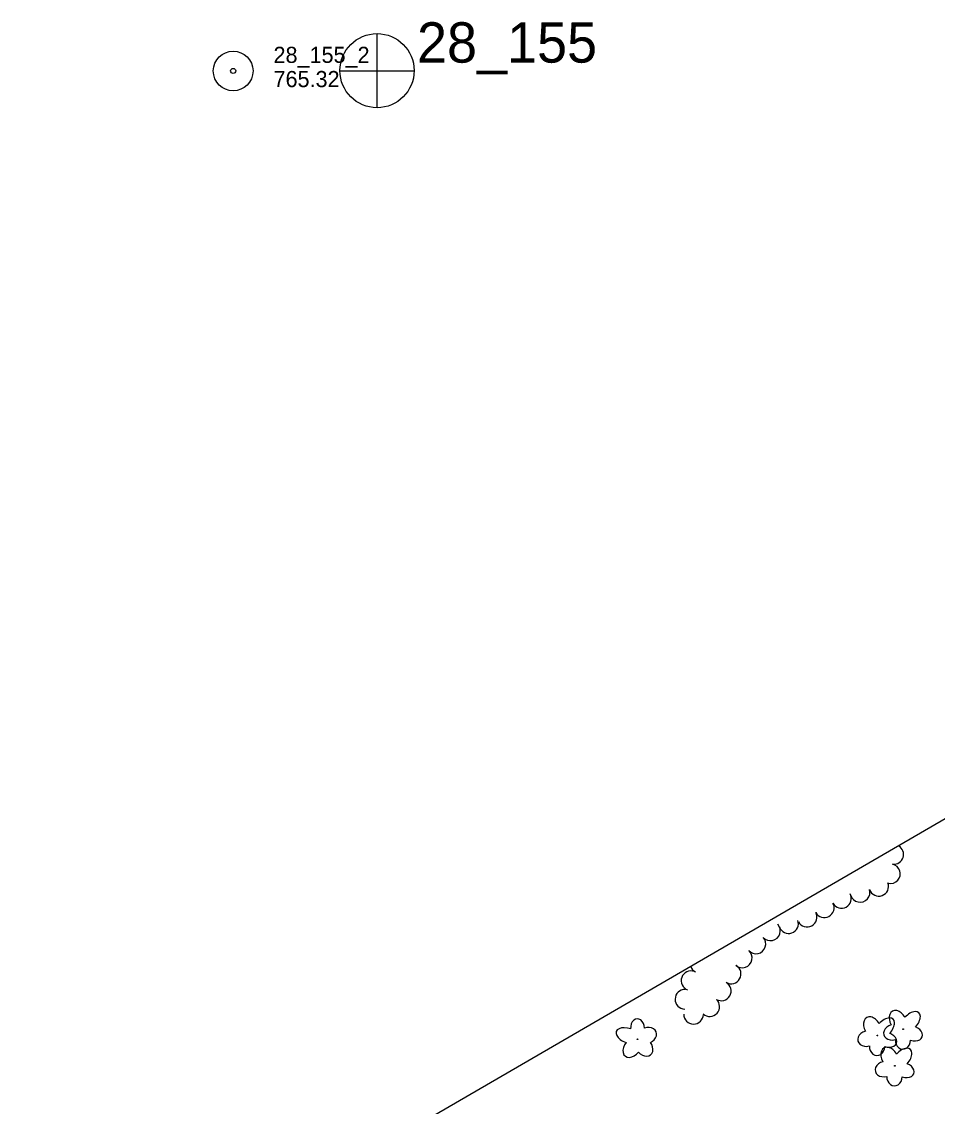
# Model space of a CAD drawing. Extents: x 589250 to 1188077, y 162953 to 363065.
# Drawn here: x 592806.9 to 593147.3, y 187983.6 to 188386.9 of the extents above; entities that cross this region are included whole.
import ezdxf

# ---------------------------------------------------------------- set-up
doc = ezdxf.new("R2010")
doc.units = 0
for name, color, linetype in [('E_LAND_TreeLine_P', 7, 'Continuous'), ('E_LAND_Vegetation', 7, 'Continuous'), ('E_MAP_Limits', 7, 'Continuous'), ('E_MAP_PassPoints', 7, 'Continuous'), ('E_MAP_PhotoCenter', 7, 'Continuous')]:
    doc.layers.add(name, color=color, linetype=linetype)

msp = doc.modelspace()

# ---------------------------------------------------------------- linework, layer by layer
at = {"layer": 'E_LAND_TreeLine_P'}
for centre, start, end in [((593131.13, 188077.28), 264.227, 60.5769), ((593129.86, 188070.11), 257.7698, 77.7698), ((593125.53, 188065.41), 200.2762, 20.2762), ((593111.69, 188060.9), 208.4622, 28.4622), ((593118.61, 188063.16), 197.5853, 17.5853), ((593105.28, 188057.42), 208.4622, 28.4622), ((593098.88, 188053.95), 208.4622, 28.4622), ((593085.28, 188048.88), 222.2013, 42.2013), ((593092.01, 188051.53), 199.3879, 19.3879), ((593079.88, 188043.98), 222.2013, 42.2013), ((593074.78, 188038.8), 228.8895, 48.8895), ((593055.73, 188030.32), 70.0444, 250.0444), ((593059.05, 188036.8), 199.4271, 242.5674), ((593070.68, 188032.81), 239.5474, 59.5474), ((593066.99, 188026.53), 239.5474, 59.5474), ((593053.46, 188023.43), 88.841, 268.841), ((593062.71, 188020.68), 227.5465, 47.5465), ((593056.69, 188017.84), 179.3264, 359.3264)]:
    msp.add_arc(centre, 3.64, start, end, dxfattribs=at)
at = {"layer": 'E_LAND_Vegetation'}
for centre in [(593125.01, 188009.97), (593134.61, 188012.31), (593035.86, 188008.54), (593131.49, 187998.66)]:
    msp.add_circle(centre, 0.128, dxfattribs=at)
for centre, major_axis, ratio in [((593123.1, 188012.94), (2.04, -3.7), 0.691916), ((593132.7, 188015.29), (2.04, -3.7), 0.691916), ((593137.21, 188014.91), (-3.22, -3.5), 0.560249), ((593032.44, 188009.88), (4.49, -1.55), 0.560249), ((593035.89, 188012.55), (0.19, -3.62), 0.716896), ((593039.56, 188010.03), (-3.2, -1.29), 0.832022), ((593127.61, 188012.56), (-3.22, -3.5), 0.560249), ((593130.88, 188011.15), (3.49, 0.94), 0.782863), ((593121.28, 188008.8), (3.49, 0.94), 0.782863), ((593128.67, 188008.34), (-3.4, 1.27), 0.716896), ((593138.27, 188010.69), (-3.4, 1.27), 0.716896), ((593033.9, 188005.6), (2.57, 3.35), 0.691916), ((593038.43, 188005.59), (-2.26, 2.82), 0.782863), ((593124.89, 188005.98), (0.1, 3.45), 0.832022), ((593129.58, 188001.63), (2.04, -3.7), 0.691916), ((593134.49, 188008.33), (0.1, 3.45), 0.832022), ((593134.09, 188001.26), (-3.22, -3.5), 0.560249), ((593127.76, 187997.49), (3.49, 0.94), 0.782863), ((593135.15, 187997.03), (-3.4, 1.27), 0.716896), ((593131.37, 187994.68), (0.1, 3.45), 0.832022)]:
    msp.add_ellipse(centre, major_axis=major_axis, ratio=ratio, start_param=1.570796, end_param=4.712389, dxfattribs=at)
at = {"layer": 'E_MAP_Limits'}
msp.add_line((593375.71, 188221.36), (592806.94, 187891.26), dxfattribs=at)
at = {"layer": 'E_MAP_PassPoints'}
for radius in [7.38, 0.945]:
    msp.add_circle((592885.55, 188368.54), radius, dxfattribs=at)
at = {"layer": 'E_MAP_PhotoCenter'}
for p, q in [((592938.98, 188382.46), (592938.91, 188355.05)), ((592925.29, 188368.65), (592952.75, 188368.64))]:
    msp.add_line(p, q, dxfattribs=at)
msp.add_circle((592939.03, 188368.66), 13.78, dxfattribs=at)

# ---------------------------------------------------------------- texts
at = {"layer": 'E_MAP_PassPoints'}
for s, p in [('28_155_2', (592900.55, 188371.53)), ('765.32', (592900.55, 188362.53))]:
    msp.add_text(s, height=6, dxfattribs=at).set_placement(p)
at = {"layer": 'E_MAP_PhotoCenter'}
msp.add_text('28_155', height=15, dxfattribs=at).set_placement((592953.88, 188371.64))

doc.saveas('drawing.dxf')
